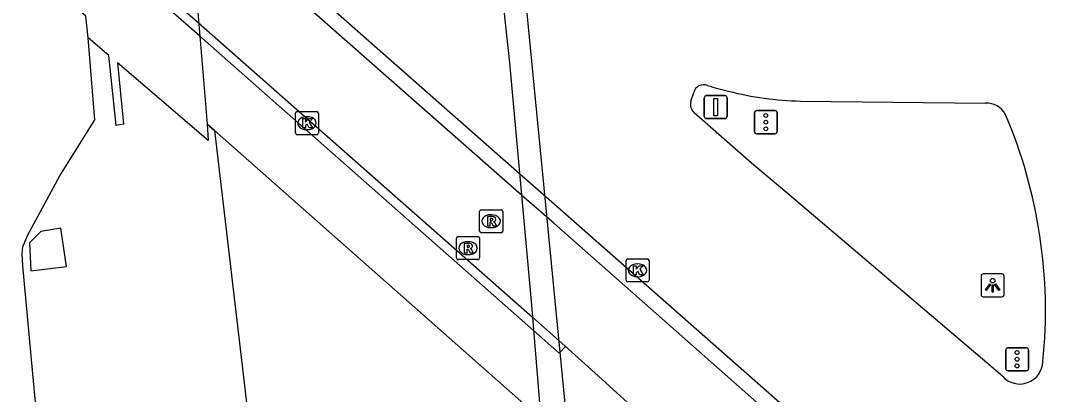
# Model space of a CAD drawing. Extents: x 157692 to 159670, y 381454 to 383289.
# Drawn here: x 157819.69 to 157864.1, y 382263.62 to 382279.84 of the extents above; entities that cross this region are included whole.
import ezdxf

# ---------------------------------------------------------------- set-up
doc = ezdxf.new("R2010")
doc.units = 0
for name, color, linetype in [('IMGEO_Berm_groen', 7, 'Continuous'), ('IMGEO_Fietspad_gesloten', 7, 'Continuous'), ('IMGEO_Geluidsscherm', 7, 'Continuous'), ('IMGEO_Kolk', 7, 'Continuous'), ('IMGEO_Lichtpunt', 7, 'Continuous'), ('IMGEO_Muur', 7, 'Continuous'), ('IMGEO_Rijbaan_autosnelweg', 7, 'Continuous'), ('IMGEO_Rijbaan_autoweg', 7, 'Continuous'), ('IMGEO_Rijbaan_regionaal_gesloten', 7, 'Continuous'), ('IMGEO_Rioolput', 7, 'Continuous'), ('IMGEO_Verkeersbordpaal', 7, 'Continuous'), ('IMGEO_Verkeersregelinstallatiepaal', 7, 'Continuous')]:
    doc.layers.add(name, color=color, linetype=linetype)

msp = doc.modelspace()

# ---------------------------------------------------------------- linework, layer by layer
at = {"layer": 'IMGEO_Berm_groen'}
for points in [[(157828.09, 382275.075), (157827.776, 382275.353), (157827.814, 382274.636), (157823.883, 382278.01), (157824.154, 382275.349), (157823.828, 382275.291), (157823.519, 382278.323), (157822.622, 382279.093)], [(157820.563, 382270.687), (157820.072, 382270.201), (157820.137, 382268.984), (157821.677, 382269.181), (157821.431, 382270.833), (157820.563, 382270.687)]]:
    msp.add_lwpolyline(points, dxfattribs=at)
at = {"layer": 'IMGEO_Fietspad_gesloten'}
msp.add_lwpolyline([(157843.277, 382265.731), (157844.573, 382264.557), (157846.923, 382262.428)], dxfattribs=at)
at = {"layer": 'IMGEO_Geluidsscherm'}
msp.add_lwpolyline([(157838.001, 382317.442), (157843.471, 382261.156)], dxfattribs=at)
at = {"layer": 'IMGEO_Kolk'}
for p, q in [((157831.597, 382274.965), (157831.597, 382275.817)), ((157831.672, 382275.891), (157832.524, 382275.891)), ((157832.598, 382275.817), (157832.598, 382274.965)), ((157832.085, 382275.671), (157832.11, 382275.671)), ((157832.524, 382274.891), (157831.672, 382274.891)), ((157832.108, 382275.111), (157832.083, 382275.111)), ((157845.996, 382269.506), (157846.848, 382269.506)), ((157845.921, 382268.58), (157845.921, 382269.432)), ((157846.409, 382269.286), (157846.434, 382269.286)), ((157846.922, 382269.432), (157846.922, 382268.58)), ((157846.432, 382268.726), (157846.407, 382268.726)), ((157846.848, 382268.506), (157845.996, 382268.506))]:
    msp.add_line(p, q, dxfattribs=at)
for points in [[(157831.597, 382274.965), (157831.597, 382275.817)], [(157831.672, 382275.891), (157832.524, 382275.891)], [(157832.598, 382275.817), (157832.598, 382274.965)], [(157831.918, 382275.591), (157832.041, 382275.591), (157832.041, 382275.44), (157832.171, 382275.591), (157832.335, 382275.591), (157832.189, 382275.44), (157832.342, 382275.191), (157832.19, 382275.191), (157832.105, 382275.355), (157832.041, 382275.288), (157832.041, 382275.191), (157831.918, 382275.191), (157831.918, 382275.591)], [(157832.524, 382274.891), (157831.672, 382274.891)], [(157845.996, 382269.506), (157846.848, 382269.506)], [(157845.921, 382268.58), (157845.921, 382269.432)], [(157846.242, 382269.206), (157846.365, 382269.206), (157846.365, 382269.055), (157846.495, 382269.206), (157846.659, 382269.206), (157846.513, 382269.055), (157846.666, 382268.806), (157846.514, 382268.806), (157846.429, 382268.97), (157846.365, 382268.903), (157846.365, 382268.806), (157846.242, 382268.806), (157846.242, 382269.206)], [(157846.922, 382269.432), (157846.922, 382268.58)], [(157846.848, 382268.506), (157845.996, 382268.506)]]:
    msp.add_lwpolyline(points, dxfattribs=at)
for centre, start, end in [((157831.674, 382275.815), 91.552, 178.448), ((157831.674, 382275.815), 91.552, 178.448), ((157832.522, 382275.815), 1.552, 88.448), ((157832.522, 382275.815), 1.552, 88.448), ((157831.674, 382274.967), 181.552, 268.448), ((157831.674, 382274.967), 181.552, 268.448), ((157832.522, 382274.967), 271.552, 358.448), ((157832.522, 382274.967), 271.552, 358.448), ((157845.998, 382269.43), 91.552, 178.448), ((157845.998, 382269.43), 91.552, 178.448), ((157846.846, 382269.43), 1.552, 88.448), ((157846.846, 382269.43), 1.552, 88.448), ((157845.998, 382268.582), 181.552, 268.448), ((157845.998, 382268.582), 181.552, 268.448), ((157846.846, 382268.582), 271.552, 358.448), ((157846.846, 382268.582), 271.552, 358.448)]:
    msp.add_arc(centre, 0.0765, start, end, dxfattribs=at)
for centre, major_axis, ratio, start_param, end_param in [((157832.084, 382275.391), (-0.387, 0.002), 0.722429, 4.712389, 7.853982), ((157832.109, 382275.391), (-0.39, 0.002), 0.717154, 1.570796, 4.712389), ((157846.408, 382269.006), (-0.387, 0.002), 0.722429, 4.712389, 7.853982), ((157846.433, 382269.006), (-0.39, 0.002), 0.717154, 1.570796, 4.712389)]:
    msp.add_ellipse(centre, major_axis=major_axis, ratio=ratio, start_param=start_param, end_param=end_param, dxfattribs=at)
at = {"layer": 'IMGEO_Lichtpunt'}
for p, q in [((157861.306, 382268.761), (157861.306, 382267.954)), ((157861.306, 382268.761), (157861.306, 382267.954)), ((157862.208, 382268.856), (157861.4, 382268.856)), ((157862.208, 382268.856), (157861.4, 382268.856)), ((157862.302, 382267.954), (157862.302, 382268.761)), ((157862.302, 382267.954), (157862.302, 382268.761)), ((157861.4, 382267.86), (157862.208, 382267.86)), ((157861.4, 382267.86), (157862.208, 382267.86))]:
    msp.add_line(p, q, dxfattribs=at)
for points in [[(157861.68, 382268.425), (157861.719, 382268.397), (157861.531, 382268.135), (157861.493, 382268.162), (157861.68, 382268.425)], [(157861.782, 382268.377), (157861.829, 382268.377), (157861.829, 382268.055), (157861.782, 382268.055), (157861.782, 382268.377)], [(157861.892, 382268.397), (157861.93, 382268.424), (157862.117, 382268.162), (157862.078, 382268.134), (157861.892, 382268.397)]]:
    msp.add_lwpolyline(points, dxfattribs=at)
msp.add_circle((157861.805, 382268.559), 0.0994, dxfattribs=at)
for centre, start, end in [((157861.4, 382268.761), 90, 180), ((157861.4, 382268.761), 90, 180), ((157862.208, 382268.761), 0, 90), ((157862.208, 382268.761), 0, 90), ((157861.4, 382267.954), 180, 270), ((157861.4, 382267.954), 180, 270), ((157862.208, 382267.954), 270, 0), ((157862.208, 382267.954), 270, 360)]:
    msp.add_arc(centre, 0.0946, start, end, dxfattribs=at)
at = {"layer": 'IMGEO_Muur'}
for points in [[(157826.801, 382285.998), (157841.313, 382273.214), (157842.7, 382271.991), (157852.716, 382263.168)], [(157852.254, 382262.701), (157851.946, 382262.957), (157847.473, 382266.92), (157842.787, 382271.047), (157841.396, 382272.273), (157826.889, 382285.051)], [(157826.123, 382280.867), (157827.385, 382279.753), (157841.863, 382266.978), (157843.277, 382265.731)], [(157843.277, 382265.731), (157843.28, 382265.696), (157843.025, 382265.416), (157841.915, 382266.397), (157827.44, 382279.172), (157826.181, 382280.282)]]:
    msp.add_lwpolyline(points, dxfattribs=at)
at = {"layer": 'IMGEO_Rijbaan_autosnelweg'}
for points in [[(157822.622, 382279.093), (157822.517, 382280.029), (157822.178, 382280.328), (157809.896, 382291.151), (157803.677, 382296.633)], [(157821.541, 382250.28), (157820.629, 382260.152), (157819.788, 382269.209), (157819.76, 382269.739), (157819.788, 382270.027), (157819.992, 382270.512), (157821.39, 382273.099), (157822.912, 382275.534), (157822.622, 382279.093)]]:
    msp.add_lwpolyline(points, dxfattribs=at)
at = {"layer": 'IMGEO_Rijbaan_autoweg'}
for points in [[(157836.596, 382318.784), (157822.569, 382331.089), (157822.533, 382328.623), (157823.466, 382319.973), (157824.342, 382311.061), (157825.391, 382301.053), (157826.317, 382291.469), (157827.29, 382281.257), (157827.776, 382275.353), (157828.09, 382275.075), (157841.61, 382263.117), (157842.242, 382262.558), (157841.835, 382267.504), (157840.89, 382278.005), (157839.818, 382287.897), (157839.157, 382294.121), (157838.711, 382297.931), (157838.252, 382303.591), (157837.786, 382307.759), (157837.136, 382314.328), (157836.596, 382318.784)], [(157842.312, 382261.759), (157842.242, 382262.558), (157841.61, 382263.117), (157828.09, 382275.075)], [(157828.09, 382275.075), (157829.582, 382262.411), (157831.313, 382249.859), (157831.816, 382245.356)]]:
    msp.add_lwpolyline(points, dxfattribs=at)
at = {"layer": 'IMGEO_Rijbaan_regionaal_gesloten'}
for points in [[(157848.735, 382276.345), (157848.859, 382276.716)], [(157853.485, 382276.348), (157861.486, 382276.26)], [(157862.229, 382264.417), (157852.891, 382272.362), (157851.364, 382273.654), (157848.88, 382275.841)]]:
    msp.add_lwpolyline(points, dxfattribs=at)
for centre, radius, start, end in [((157849.275, 382276.635), 0.423, 65.6864, 168.9869), ((157853.478, 382290.157), 13.739, 252.9483, 256.8922), ((157853.789, 382290.207), 13.862, 255.6862, 268.7425), ((157849.195, 382276.204), 0.481, 163.0169, 229.0839), ((157861.522, 382275.298), 0.963, 28.8245, 92.1637), ((157842.391, 382267.271), 21.704, 354.1336, 23.0289), ((157862.981, 382265.079), 1.002, 221.3872, 358.495)]:
    msp.add_arc(centre, radius, start, end, dxfattribs=at)
at = {"layer": 'IMGEO_Rioolput'}
for p, q in [((157839.58, 382270.712), (157839.58, 382271.564)), ((157839.655, 382271.638), (157840.507, 382271.638)), ((157840.068, 382271.418), (157840.093, 382271.418)), ((157840.581, 382271.564), (157840.581, 382270.712)), ((157840.091, 382270.858), (157840.066, 382270.858)), ((157838.575, 382269.545), (157838.575, 382270.397)), ((157838.65, 382270.471), (157839.502, 382270.471)), ((157839.576, 382270.397), (157839.576, 382269.545)), ((157840.507, 382270.638), (157839.655, 382270.638)), ((157839.063, 382270.251), (157839.088, 382270.251)), ((157839.086, 382269.691), (157839.061, 382269.691)), ((157839.502, 382269.471), (157838.65, 382269.471))]:
    msp.add_line(p, q, dxfattribs=at)
for points in [[(157839.58, 382270.712), (157839.58, 382271.564)], [(157839.655, 382271.638), (157840.507, 382271.638)], [(157840.169, 382271.336), (157839.917, 382271.338), (157839.917, 382270.938)], [(157840.095, 382271.257), (157840.041, 382271.257), (157840.041, 382271.176)], [(157840.581, 382271.564), (157840.581, 382270.712)], [(157839.917, 382270.938), (157840.041, 382270.938), (157840.041, 382271.1), (157840.052, 382271.1)], [(157840.041, 382271.176), (157840.093, 382271.176)], [(157840.099, 382271.071), (157840.17, 382270.938), (157840.31, 382270.938), (157840.245, 382271.064)], [(157838.575, 382269.545), (157838.575, 382270.397)], [(157838.65, 382270.471), (157839.502, 382270.471)], [(157839.576, 382270.397), (157839.576, 382269.545)], [(157840.507, 382270.638), (157839.655, 382270.638)], [(157839.164, 382270.169), (157838.912, 382270.171), (157838.912, 382269.771)], [(157838.912, 382269.771), (157839.036, 382269.771), (157839.036, 382269.933), (157839.047, 382269.933)], [(157839.09, 382270.09), (157839.036, 382270.09), (157839.036, 382270.009)], [(157839.036, 382270.009), (157839.088, 382270.009)], [(157839.094, 382269.904), (157839.165, 382269.771), (157839.305, 382269.771), (157839.24, 382269.897)], [(157839.502, 382269.471), (157838.65, 382269.471)]]:
    msp.add_lwpolyline(points, dxfattribs=at)
for centre, radius, start, end in [((157839.657, 382271.562), 0.0765, 91.552, 178.448), ((157839.657, 382271.562), 0.0765, 91.552, 178.448), ((157840.101, 382271.161), 0.0964, 77.0061, 93.1865), ((157840.115, 382271.218), 0.0378, 276.6634, 79.6772), ((157840.168, 382271.226), 0.109, 350.3612, 89.416), ((157840.505, 382271.562), 0.0765, 1.552, 88.448), ((157840.505, 382271.562), 0.0765, 1.552, 88.448), ((157840.051, 382271.047), 0.0533, 26.0293, 88.6989), ((157840.077, 382271.365), 0.19, 274.7715, 282.9687), ((157840.166, 382271.226), 0.112, 277.5842, 350.9817), ((157840.15, 382271.011), 0.108, 29.5134, 73.7905), ((157838.652, 382270.395), 0.0765, 91.552, 178.448), ((157838.652, 382270.395), 0.0765, 91.552, 178.448), ((157839.5, 382270.395), 0.0765, 1.552, 88.448), ((157839.5, 382270.395), 0.0765, 1.552, 88.448), ((157839.657, 382270.714), 0.0765, 181.552, 268.448), ((157839.657, 382270.714), 0.0765, 181.552, 268.448), ((157840.505, 382270.714), 0.0765, 271.552, 358.448), ((157840.505, 382270.714), 0.0765, 271.552, 358.448), ((157839.046, 382269.88), 0.0533, 26.0293, 88.6989), ((157839.072, 382270.198), 0.19, 274.7715, 282.9687), ((157839.096, 382269.994), 0.0964, 77.0061, 93.1865), ((157839.11, 382270.051), 0.0378, 276.6634, 79.6772), ((157839.163, 382270.059), 0.109, 350.3612, 89.416), ((157839.161, 382270.059), 0.112, 277.5842, 350.9817), ((157839.145, 382269.844), 0.108, 29.5134, 73.7905), ((157838.652, 382269.547), 0.0765, 181.552, 268.448), ((157838.652, 382269.547), 0.0765, 181.552, 268.448), ((157839.5, 382269.547), 0.0765, 271.552, 358.448), ((157839.5, 382269.547), 0.0765, 271.552, 358.448)]:
    msp.add_arc(centre, radius, start, end, dxfattribs=at)
for centre, major_axis, ratio, start_param, end_param in [((157840.067, 382271.138), (-0.387, 0.002), 0.722429, 4.712389, 7.853982), ((157840.092, 382271.138), (-0.39, 0.002), 0.717154, 1.570796, 4.712389), ((157839.062, 382269.971), (-0.387, 0.002), 0.722429, 4.712389, 7.853982), ((157839.087, 382269.971), (-0.39, 0.002), 0.717154, 1.570796, 4.712389)]:
    msp.add_ellipse(centre, major_axis=major_axis, ratio=ratio, start_param=start_param, end_param=end_param, dxfattribs=at)
at = {"layer": 'IMGEO_Verkeersbordpaal'}
for p, q in [((157849.413, 382276.585), (157850.203, 382276.585)), ((157850.203, 382276.585), (157849.413, 382276.585)), ((157849.313, 382275.685), (157849.313, 382276.485)), ((157849.313, 382276.485), (157849.313, 382275.685)), ((157850.303, 382276.485), (157850.303, 382275.685)), ((157850.303, 382275.685), (157850.303, 382276.485)), ((157850.203, 382275.585), (157849.413, 382275.585)), ((157849.413, 382275.585), (157850.203, 382275.585))]:
    msp.add_line(p, q, dxfattribs=at)
msp.add_lwpolyline([(157849.733, 382276.46), (157849.883, 382276.46), (157849.883, 382275.71), (157849.733, 382275.71), (157849.733, 382276.46)], dxfattribs=at)
for centre, start, end in [((157849.413, 382276.485), 90, 180), ((157849.413, 382276.485), 90, 180), ((157850.203, 382276.485), 0, 90), ((157850.203, 382276.485), 360, 90), ((157849.413, 382275.685), 180, 270), ((157849.413, 382275.685), 180, 270), ((157850.203, 382275.685), 270, 0), ((157850.203, 382275.685), 270, 0)]:
    msp.add_arc(centre, 0.1, start, end, dxfattribs=at)
at = {"layer": 'IMGEO_Verkeersregelinstallatiepaal'}
for p, q in [((157851.484, 382275.033), (157851.484, 382275.833)), ((157851.484, 382275.833), (157851.484, 382275.033)), ((157851.584, 382275.933), (157852.374, 382275.933)), ((157852.374, 382275.933), (157851.584, 382275.933)), ((157852.474, 382275.833), (157852.474, 382275.033)), ((157852.474, 382275.033), (157852.474, 382275.833)), ((157852.374, 382274.933), (157851.584, 382274.933)), ((157851.584, 382274.933), (157852.374, 382274.933)), ((157862.37, 382264.753), (157862.37, 382265.553)), ((157862.37, 382265.553), (157862.37, 382264.753)), ((157862.47, 382265.653), (157863.26, 382265.653)), ((157863.26, 382265.653), (157862.47, 382265.653)), ((157863.36, 382265.553), (157863.36, 382264.753)), ((157863.36, 382264.753), (157863.36, 382265.553)), ((157863.26, 382264.653), (157862.47, 382264.653)), ((157862.47, 382264.653), (157863.26, 382264.653))]:
    msp.add_line(p, q, dxfattribs=at)
for centre in [(157851.979, 382275.723), (157851.979, 382275.433), (157851.979, 382275.143), (157862.865, 382265.443), (157862.865, 382265.153), (157862.865, 382264.863)]:
    msp.add_circle(centre, 0.085, dxfattribs=at)
for centre, start, end in [((157851.584, 382275.833), 90, 180), ((157851.584, 382275.833), 90, 180), ((157852.374, 382275.833), 0, 90), ((157852.374, 382275.833), 360, 90), ((157851.584, 382275.033), 180, 270), ((157851.584, 382275.033), 180, 270), ((157852.374, 382275.033), 270, 0), ((157852.374, 382275.033), 270, 0), ((157862.47, 382265.553), 90, 180), ((157862.47, 382265.553), 90, 180), ((157863.26, 382265.553), 0, 90), ((157863.26, 382265.553), 360, 90), ((157862.47, 382264.753), 180, 270), ((157862.47, 382264.753), 180, 270), ((157863.26, 382264.753), 270, 0), ((157863.26, 382264.753), 270, 0)]:
    msp.add_arc(centre, 0.1, start, end, dxfattribs=at)

doc.saveas('drawing.dxf')
